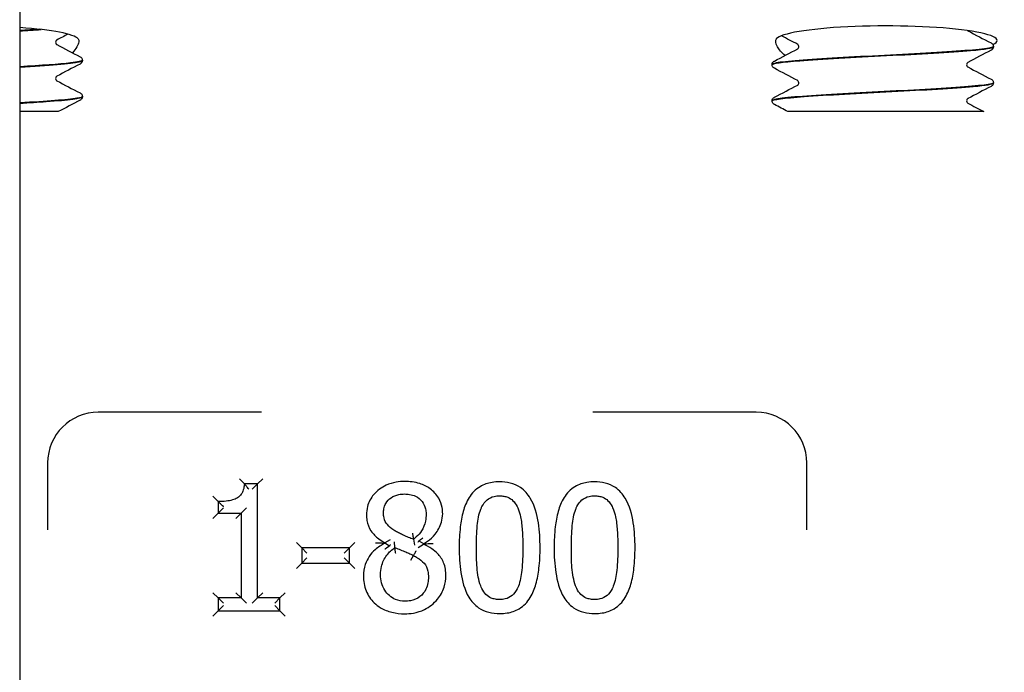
# Model space of a CAD drawing. Header units: inches. Extents: x 18 to 846, y -67 to 561.
# Tile 524 of 656: x 554.55 to 556.5, y 222.72 to 224.01. Entities that reach past the tile are written whole.
import ezdxf

# ---------------------------------------------------------------- set-up
doc = ezdxf.new("R2010")
doc.units = ezdxf.units.IN
doc.header["$LTSCALE"] = 24
doc.header["$MEASUREMENT"] = 0
doc.layers.add('Visible (ANSI)', color=7, linetype='Continuous', lineweight=30)

msp = doc.modelspace()

# ---------------------------------------------------------------- linework, layer by layer
at = {"layer": 'Visible (ANSI)'}
for p, q in [((554.55343, 228.29286), (554.55343, 212.54286)), ((556.47722, 223.95285), (556.47722, 223.95219)), ((554.67722, 223.92559), (554.67722, 223.92492)), ((556.03972, 223.9171), (556.03972, 223.91644)), ((556.47722, 223.88135), (556.47722, 223.88069)), ((554.67722, 223.85409), (554.67722, 223.85342)), ((556.03972, 223.8456), (556.03972, 223.84494)), ((554.62956, 223.82411), (554.55343, 223.82411)), ((556.13561, 223.82411), (556.07119, 223.82411)), ((556.21133, 223.82411), (556.13561, 223.82411)), ((556.29788, 223.82411), (556.21133, 223.82411)), ((556.45827, 223.82411), (556.29788, 223.82411)), ((555.03131, 223.23036), (554.70847, 223.23036)), ((556.00847, 223.23036), (555.68562, 223.23036)), ((554.60847, 223.13036), (554.60847, 222.99785)), ((556.10847, 222.99785), (556.10847, 223.13036)), ((554.99716, 223.0887), (554.98754, 223.09912)), ((555.02309, 223.0887), (554.99716, 223.0887)), ((555.02309, 223.0887), (555.01267, 223.07829)), ((555.02309, 223.0887), (555.0335, 223.09912)), ((555.02309, 222.86342), (555.02309, 223.0887)), ((554.94549, 223.05386), (554.93508, 223.06427)), ((554.94549, 223.05386), (554.94549, 223.03096)), ((554.94549, 223.03096), (554.93508, 223.02055)), ((554.94549, 223.03096), (554.95591, 223.04138)), ((554.94549, 223.03096), (554.99088, 223.03096)), ((554.99088, 223.03096), (554.98046, 223.02055)), ((554.99088, 223.03096), (555.00129, 223.04138)), ((554.99088, 223.03096), (554.99088, 222.86342)), ((555.11041, 222.96249), (555.09999, 222.9729)), ((555.20502, 222.96249), (555.21543, 222.9729)), ((555.28512, 222.9784), (555.27471, 222.97241)), ((555.27471, 222.97241), (555.27471, 222.9714)), ((555.28365, 222.96583), (555.27471, 222.9714)), ((555.29476, 222.96289), (555.2936, 222.97461)), ((555.33123, 222.9795), (555.33321, 222.96791)), ((555.34047, 222.96333), (555.35088, 222.96998)), ((555.34187, 222.97654), (555.35088, 222.971)), ((555.35088, 222.96998), (555.35088, 222.971)), ((555.20502, 222.96249), (555.11041, 222.96249)), ((555.11041, 222.96249), (555.12082, 222.95207)), ((555.11041, 222.96249), (555.11041, 222.9321)), ((555.20502, 222.96249), (555.1946, 222.95207)), ((555.20502, 222.9321), (555.20502, 222.96249)), ((555.32637, 222.93819), (555.33143, 222.94729)), ((555.09999, 222.92168), (555.11041, 222.9321)), ((555.11041, 222.9321), (555.12082, 222.94251)), ((555.11041, 222.9321), (555.20502, 222.9321)), ((555.20502, 222.9321), (555.1946, 222.94251)), ((555.20502, 222.9321), (555.21543, 222.92168)), ((554.94549, 222.86342), (554.93508, 222.87384)), ((554.99088, 222.86342), (554.98046, 222.87384)), ((555.02309, 222.86342), (555.0335, 222.87384)), ((555.06746, 222.86342), (555.07787, 222.87384)), ((554.99088, 222.86342), (554.94549, 222.86342)), ((554.94549, 222.86342), (554.94549, 222.83789)), ((554.94549, 222.86342), (554.95591, 222.853)), ((554.94549, 222.83789), (554.95591, 222.84831)), ((554.99088, 222.86342), (555.00129, 222.853)), ((555.02309, 222.86342), (555.01267, 222.853)), ((555.06746, 222.86342), (555.02309, 222.86342)), ((555.06746, 222.86342), (555.05704, 222.853)), ((555.06746, 222.83789), (555.05704, 222.84831)), ((555.06746, 222.83789), (555.06746, 222.86342)), ((554.93508, 222.82748), (554.94549, 222.83789)), ((554.94549, 222.83789), (555.06746, 222.83789)), ((555.06746, 222.83789), (555.07787, 222.82748))]:
    msp.add_line(p, q, dxfattribs=at)
for centre, start, end in [((554.70847, 223.13036), 90, 180), ((556.00847, 223.13036), 0, 90)]:
    msp.add_arc(centre, 0.1, start, end, dxfattribs=at)
for centre, start_param, end_param in [((554.45129, 223.96466), 0.1108904, 1.0849816), ((556.26564, 223.96466), 6.0040853, 9.3138876)]:
    msp.add_ellipse(centre, major_axis=(0.21875, 0), ratio=0.1316525, start_param=start_param, end_param=end_param, dxfattribs=at)
for points in [[(554.59194, 223.9867), (554.57989, 223.98591), (554.5669, 223.98512), (554.55325, 223.98433)], [(554.64859, 223.9771), (554.64122, 223.97323), (554.63385, 223.96937), (554.62648, 223.9655)], [(556.42648, 223.98378), (556.44182, 223.97573), (556.45716, 223.96769), (556.47251, 223.95966)], [(556.09045, 223.95701), (556.07975, 223.96263), (556.06904, 223.96824), (556.05833, 223.97385)], [(554.62648, 223.95652), (554.64182, 223.94847), (554.65716, 223.94043), (554.67251, 223.9324)], [(556.04442, 223.92391), (556.05977, 223.93194), (556.07511, 223.93998), (556.09045, 223.94803)], [(556.47251, 223.94538), (556.45716, 223.93735), (556.44182, 223.92931), (556.42648, 223.92126)], [(554.67251, 223.91812), (554.65716, 223.91009), (554.64182, 223.90205), (554.62648, 223.894)], [(556.09045, 223.88551), (556.07511, 223.89356), (556.05977, 223.9016), (556.04442, 223.90963)], [(556.42648, 223.91228), (556.44182, 223.90423), (556.45716, 223.89619), (556.47251, 223.88816)], [(554.62648, 223.88502), (554.64182, 223.87697), (554.65716, 223.86893), (554.67251, 223.8609)], [(556.04442, 223.85241), (556.05977, 223.86044), (556.07511, 223.86848), (556.09045, 223.87653)], [(556.47251, 223.87388), (556.45716, 223.86585), (556.44182, 223.85781), (556.42648, 223.84976)], [(554.67251, 223.84662), (554.65819, 223.83912), (554.64387, 223.83162), (554.62956, 223.82411)], [(556.42648, 223.84078), (556.43707, 223.83522), (556.44767, 223.82966), (556.45827, 223.82411)], [(556.07119, 223.82411), (556.06227, 223.82879), (556.05335, 223.83346), (556.04442, 223.83813)]]:
    msp.add_open_spline(points, degree=3, dxfattribs=at)
for points, knots in [([(554.55342, 223.98366), (554.56063, 223.98408), (554.56766, 223.98449), (554.57445, 223.98491), (554.58188, 223.98536), (554.589, 223.98582), (554.59578, 223.98628)], [14.04679048, 14.04679048, 14.04679048, 14.04679048, 14.15656439, 14.15656439, 14.15656439, 14.27673301, 14.27673301, 14.27673301, 14.27673301]), ([(556.42587, 223.98427), (556.42605, 223.98409), (556.4262, 223.98397), (556.42643, 223.98381), (556.42649, 223.98377), (556.42649, 223.98377)], [0.031449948, 0.031449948, 0.031449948, 0.031449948, 0.041633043, 0.041633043, 0.054614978, 0.054614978, 0.054614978, 0.054614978]), ([(554.62649, 223.9655), (554.62649, 223.9655), (554.62625, 223.96541), (554.62549, 223.96461), (554.62513, 223.96416), (554.6245, 223.96283), (554.62426, 223.96192), (554.62426, 223.96101)], [0.002645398, 0.002645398, 0.002645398, 0.002645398, 0.027589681, 0.027589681, 0.042171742, 0.042171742, 0.057287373, 0.057287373, 0.057287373, 0.057287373]), ([(554.62426, 223.96101), (554.62426, 223.95962), (554.62483, 223.95833), (554.62576, 223.95705), (554.62611, 223.95677), (554.62643, 223.95654), (554.62649, 223.95651), (554.62649, 223.95651)], [0, 0, 0, 0, 0.022828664, 0.022828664, 0.041633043, 0.041633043, 0.054614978, 0.054614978, 0.054614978, 0.054614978]), ([(554.66869, 223.96785), (554.66987, 223.96646), (554.67026, 223.96439), (554.66916, 223.95614), (554.66476, 223.94811), (554.65735, 223.94033)], [0, 0, 0, 0, 0.0813335, 0.0813335, 0.26320463, 0.26320463, 0.26320463, 0.26320463]), ([(556.06536, 223.93487), (556.05857, 223.94066), (556.05358, 223.94688), (556.04671, 223.9592), (556.04582, 223.96499), (556.04824, 223.96785)], [0.70379768, 0.70379768, 0.70379768, 0.70379768, 0.82602783, 0.82602783, 0.97703961, 0.97703961, 0.97703961, 0.97703961]), ([(556.47251, 223.95966), (556.47329, 223.95925), (556.47414, 223.95875), (556.47553, 223.95731), (556.47603, 223.95667), (556.47686, 223.95501), (556.47717, 223.95396), (556.47722, 223.95288)], [0, 0, 0, 0, 0.028459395, 0.028459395, 0.043235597, 0.043235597, 0.058545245, 0.058545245, 0.058545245, 0.058545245]), ([(556.03983, 223.91641), (556.03998, 223.91916), (556.05942, 223.92191), (556.09436, 223.92466), (556.13694, 223.92801), (556.20171, 223.93136), (556.26606, 223.93471), (556.3304, 223.93806), (556.39306, 223.9414), (556.43218, 223.94475), (556.46113, 223.94723), (556.47677, 223.94971), (556.47702, 223.95219)], [8.1371759, 8.1371759, 8.1371759, 8.1371759, 8.8619138, 8.8619138, 8.8619138, 9.7450261, 9.7450261, 9.7450261, 10.627867, 10.627867, 10.627867, 11.2810852, 11.2810852, 11.2810852, 11.2810852]), ([(556.477, 223.95288), (556.47713, 223.95196), (556.47515, 223.95104), (556.47096, 223.95013), (556.45577, 223.9468), (556.4119, 223.94347), (556.35446, 223.94015), (556.29712, 223.93683), (556.22735, 223.93351), (556.16911, 223.93019), (556.11097, 223.92688), (556.0654, 223.92356), (556.04802, 223.92025), (556.04252, 223.9192), (556.03987, 223.91815), (556.03996, 223.9171)], [-17.5665871, -17.5665871, -17.5665871, -17.5665871, -17.3244424, -17.3244424, -17.3244424, -16.4477493, -16.4477493, -16.4477493, -15.5726718, -15.5726718, -15.5726718, -14.6990684, -14.6990684, -14.6990684, -14.4226778, -14.4226778, -14.4226778, -14.4226778]), ([(556.09267, 223.95252), (556.09267, 223.9539), (556.09211, 223.9552), (556.09117, 223.95648), (556.09082, 223.95676), (556.0905, 223.95699), (556.09044, 223.95702), (556.09044, 223.95702)], [0, 0, 0, 0, 0.022828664, 0.022828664, 0.041633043, 0.041633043, 0.054614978, 0.054614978, 0.054614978, 0.054614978]), ([(556.09044, 223.94802), (556.09044, 223.94802), (556.09068, 223.94812), (556.09144, 223.94891), (556.09181, 223.94937), (556.09243, 223.9507), (556.09267, 223.9516), (556.09267, 223.95252)], [0.002645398, 0.002645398, 0.002645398, 0.002645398, 0.027589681, 0.027589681, 0.042171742, 0.042171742, 0.057287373, 0.057287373, 0.057287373, 0.057287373]), ([(556.47722, 223.95216), (556.47715, 223.9507), (556.47661, 223.94933), (556.47536, 223.94746), (556.47469, 223.94685), (556.47353, 223.94595), (556.47301, 223.94564), (556.47251, 223.94538)], [0, 0, 0, 0, 0.020588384, 0.020588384, 0.04017257, 0.04017257, 0.058516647, 0.058516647, 0.058516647, 0.058516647]), ([(554.67689, 223.92562), (554.67693, 223.92383), (554.66911, 223.92204), (554.65355, 223.92025), (554.63203, 223.91778), (554.59602, 223.9153), (554.55332, 223.91283)], [-15.1708472, -15.1708472, -15.1708472, -15.1708472, -14.6990684, -14.6990684, -14.6990684, -14.0467905, -14.0467905, -14.0467905, -14.0467905]), ([(554.55338, 223.91216), (554.56752, 223.91297), (554.58093, 223.91379), (554.59327, 223.9146), (554.644, 223.91796), (554.67565, 223.92131), (554.67716, 223.92466), (554.6772, 223.92475), (554.67721, 223.92483), (554.67721, 223.92492)], [7.7636052, 7.7636052, 7.7636052, 7.7636052, 7.9785276, 7.9785276, 7.9785276, 8.8619138, 8.8619138, 8.8619138, 8.8853453, 8.8853453, 8.8853453, 8.8853453]), ([(554.67251, 223.9324), (554.67329, 223.93199), (554.67414, 223.93149), (554.67553, 223.93004), (554.67603, 223.92941), (554.67686, 223.92775), (554.67717, 223.9267), (554.67722, 223.92562)], [0, 0, 0, 0, 0.028459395, 0.028459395, 0.043235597, 0.043235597, 0.058545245, 0.058545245, 0.058545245, 0.058545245]), ([(554.67722, 223.9249), (554.67715, 223.92344), (554.67661, 223.92207), (554.67536, 223.9202), (554.67469, 223.91958), (554.67353, 223.91869), (554.67301, 223.91838), (554.67251, 223.91812)], [0, 0, 0, 0, 0.020588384, 0.020588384, 0.04017257, 0.04017257, 0.058516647, 0.058516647, 0.058516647, 0.058516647]), ([(556.03972, 223.91713), (556.03978, 223.91859), (556.04032, 223.91996), (556.04157, 223.92183), (556.04224, 223.92244), (556.0434, 223.92334), (556.04392, 223.92365), (556.04442, 223.92391)], [0, 0, 0, 0, 0.020588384, 0.020588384, 0.04017257, 0.04017257, 0.058516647, 0.058516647, 0.058516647, 0.058516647]), ([(556.42649, 223.92127), (556.42649, 223.92127), (556.42625, 223.92117), (556.42549, 223.92038), (556.42513, 223.91992), (556.4245, 223.91859), (556.42426, 223.91769), (556.42426, 223.91677)], [0.002645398, 0.002645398, 0.002645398, 0.002645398, 0.027589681, 0.027589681, 0.042171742, 0.042171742, 0.057287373, 0.057287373, 0.057287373, 0.057287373]), ([(556.04442, 223.90963), (556.04364, 223.91004), (556.0428, 223.91054), (556.0414, 223.91199), (556.0409, 223.91262), (556.04007, 223.91428), (556.03976, 223.91533), (556.03972, 223.91641)], [0, 0, 0, 0, 0.028459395, 0.028459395, 0.043235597, 0.043235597, 0.058545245, 0.058545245, 0.058545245, 0.058545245]), ([(556.42426, 223.91677), (556.42426, 223.91539), (556.42483, 223.91409), (556.42576, 223.91281), (556.42611, 223.91254), (556.42643, 223.91231), (556.42649, 223.91227), (556.42649, 223.91227)], [0, 0, 0, 0, 0.022828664, 0.022828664, 0.041633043, 0.041633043, 0.054614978, 0.054614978, 0.054614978, 0.054614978]), ([(554.62649, 223.894), (554.62649, 223.894), (554.62625, 223.89391), (554.62549, 223.89311), (554.62513, 223.89266), (554.6245, 223.89133), (554.62426, 223.89042), (554.62426, 223.88951)], [0.002645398, 0.002645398, 0.002645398, 0.002645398, 0.027589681, 0.027589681, 0.042171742, 0.042171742, 0.057287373, 0.057287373, 0.057287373, 0.057287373]), ([(554.62426, 223.88951), (554.62426, 223.88812), (554.62483, 223.88683), (554.62576, 223.88555), (554.62611, 223.88527), (554.62643, 223.88504), (554.62649, 223.88501), (554.62649, 223.88501)], [0, 0, 0, 0, 0.022828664, 0.022828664, 0.041633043, 0.041633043, 0.054614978, 0.054614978, 0.054614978, 0.054614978]), ([(556.03976, 223.84491), (556.03983, 223.84789), (556.06303, 223.85087), (556.10344, 223.85385), (556.14825, 223.85715), (556.21337, 223.86045), (556.27665, 223.86376), (556.33992, 223.86706), (556.40018, 223.87036), (556.43691, 223.87367), (556.46292, 223.87601), (556.47671, 223.87835), (556.47692, 223.88069)], [1.8539906, 1.8539906, 1.8539906, 1.8539906, 2.6394946, 2.6394946, 2.6394946, 3.5103246, 3.5103246, 3.5103246, 4.381086, 4.381086, 4.381086, 4.9978999, 4.9978999, 4.9978999, 4.9978999]), ([(556.47717, 223.88138), (556.47721, 223.88105), (556.47697, 223.88072), (556.47643, 223.88039), (556.47102, 223.87707), (556.43625, 223.87375), (556.38403, 223.87044), (556.33197, 223.86713), (556.26356, 223.86382), (556.20213, 223.86052), (556.14011, 223.85718), (556.0864, 223.85384), (556.05964, 223.8505), (556.04656, 223.84887), (556.04004, 223.84724), (556.04004, 223.8456)], [-11.2834018, -11.2834018, -11.2834018, -11.2834018, -11.1962178, -11.1962178, -11.1962178, -10.321672, -10.321672, -10.321672, -9.4498406, -9.4498406, -9.4498406, -8.569564, -8.569564, -8.569564, -8.1394925, -8.1394925, -8.1394925, -8.1394925]), ([(556.09267, 223.88102), (556.09267, 223.8824), (556.09211, 223.8837), (556.09117, 223.88498), (556.09082, 223.88526), (556.0905, 223.88549), (556.09044, 223.88552), (556.09044, 223.88552)], [0, 0, 0, 0, 0.022828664, 0.022828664, 0.041633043, 0.041633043, 0.054614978, 0.054614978, 0.054614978, 0.054614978]), ([(556.09044, 223.87652), (556.09044, 223.87652), (556.09068, 223.87662), (556.09144, 223.87741), (556.09181, 223.87787), (556.09243, 223.8792), (556.09267, 223.8801), (556.09267, 223.88102)], [0.002645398, 0.002645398, 0.002645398, 0.002645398, 0.027589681, 0.027589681, 0.042171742, 0.042171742, 0.057287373, 0.057287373, 0.057287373, 0.057287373]), ([(556.47251, 223.88816), (556.47329, 223.88775), (556.47414, 223.88725), (556.47553, 223.88581), (556.47603, 223.88517), (556.47686, 223.88351), (556.47717, 223.88246), (556.47722, 223.88138)], [0, 0, 0, 0, 0.028459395, 0.028459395, 0.043235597, 0.043235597, 0.058545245, 0.058545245, 0.058545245, 0.058545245]), ([(556.47722, 223.88066), (556.47715, 223.8792), (556.47661, 223.87783), (556.47536, 223.87596), (556.47469, 223.87535), (556.47353, 223.87445), (556.47301, 223.87414), (556.47251, 223.87388)], [0, 0, 0, 0, 0.020588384, 0.020588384, 0.04017257, 0.04017257, 0.058516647, 0.058516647, 0.058516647, 0.058516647]), ([(554.67251, 223.8609), (554.67329, 223.86049), (554.67414, 223.85999), (554.67553, 223.85854), (554.67603, 223.85791), (554.67686, 223.85625), (554.67717, 223.8552), (554.67722, 223.85412)], [0, 0, 0, 0, 0.028459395, 0.028459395, 0.043235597, 0.043235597, 0.058545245, 0.058545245, 0.058545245, 0.058545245]), ([(554.55335, 223.84066), (554.5723, 223.84175), (554.58996, 223.84284), (554.60552, 223.84394), (554.65052, 223.8471), (554.67709, 223.85026), (554.67721, 223.85342)], [1.4804199, 1.4804199, 1.4804199, 1.4804199, 1.7685955, 1.7685955, 1.7685955, 2.60216, 2.60216, 2.60216, 2.60216]), ([(554.67693, 223.85412), (554.67707, 223.85291), (554.6736, 223.85171), (554.6664, 223.8505), (554.64815, 223.84744), (554.60622, 223.84438), (554.55341, 223.84133)], [-8.8876619, -8.8876619, -8.8876619, -8.8876619, -8.569564, -8.569564, -8.569564, -7.7636052, -7.7636052, -7.7636052, -7.7636052]), ([(554.67722, 223.8534), (554.67715, 223.85194), (554.67661, 223.85057), (554.67536, 223.8487), (554.67469, 223.84808), (554.67353, 223.84719), (554.67301, 223.84688), (554.67251, 223.84662)], [0, 0, 0, 0, 0.020588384, 0.020588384, 0.04017257, 0.04017257, 0.058516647, 0.058516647, 0.058516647, 0.058516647]), ([(556.03972, 223.84563), (556.03978, 223.84709), (556.04032, 223.84846), (556.04157, 223.85033), (556.04224, 223.85094), (556.0434, 223.85184), (556.04392, 223.85215), (556.04442, 223.85241)], [0, 0, 0, 0, 0.020588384, 0.020588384, 0.04017257, 0.04017257, 0.058516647, 0.058516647, 0.058516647, 0.058516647]), ([(556.04442, 223.83813), (556.04364, 223.83854), (556.0428, 223.83904), (556.0414, 223.84049), (556.0409, 223.84112), (556.04007, 223.84278), (556.03976, 223.84383), (556.03972, 223.84491)], [0, 0, 0, 0, 0.028459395, 0.028459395, 0.043235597, 0.043235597, 0.058545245, 0.058545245, 0.058545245, 0.058545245]), ([(556.42649, 223.84977), (556.42649, 223.84977), (556.42625, 223.84967), (556.42549, 223.84888), (556.42513, 223.84842), (556.4245, 223.84709), (556.42426, 223.84619), (556.42426, 223.84527)], [0.002645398, 0.002645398, 0.002645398, 0.002645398, 0.027589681, 0.027589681, 0.042171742, 0.042171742, 0.057287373, 0.057287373, 0.057287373, 0.057287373]), ([(556.42426, 223.84527), (556.42426, 223.84389), (556.42483, 223.84259), (556.42576, 223.84131), (556.42611, 223.84104), (556.42643, 223.84081), (556.42649, 223.84077), (556.42649, 223.84077)], [0, 0, 0, 0, 0.022828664, 0.022828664, 0.041633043, 0.041633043, 0.054614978, 0.054614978, 0.054614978, 0.054614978]), ([(554.99716, 223.0887), (554.99692, 223.08571), (554.99649, 223.08278), (554.99497, 223.0763), (554.99367, 223.07286), (554.99059, 223.06762), (554.989, 223.06564), (554.98598, 223.06289), (554.98472, 223.06196), (554.98338, 223.06115), (554.98059, 223.05947), (554.97729, 223.05812), (554.9698, 223.05594), (554.96553, 223.05517), (554.95603, 223.05408), (554.95078, 223.05386), (554.94549, 223.05386)], [-0.21914518, -0.21914518, -0.21914518, -0.21914518, -0.19291175, -0.19291175, -0.15742494, -0.15742494, -0.13012741, -0.13012741, -0.11306644, -0.11306644, -0.11306644, -0.07974952, -0.07974952, -0.04257171, -0.04257171, 0, 0, 0, 0]), ([(555.00613, 223.07829), (555.00611, 223.07831), (555.00609, 223.07834), (555.00523, 223.07941), (555.00438, 223.08045), (555.00272, 223.08242), (555.00191, 223.08337), (555.00028, 223.08525), (554.99946, 223.08617), (554.99826, 223.0875), (554.99783, 223.08797), (554.99729, 223.08856), (554.99716, 223.0887), (554.99716, 223.0887)], [-0.000246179, -0.000246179, -0.000246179, -0.000246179, 0, 0, 0.010218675, 0.010218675, 0.020229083, 0.020229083, 0.031714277, 0.031714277, 0.040524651, 0.040524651, 0.048289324, 0.048289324, 0.048289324, 0.048289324]), ([(555.31381, 223.09356), (555.30829, 223.09356), (555.30261, 223.09316), (555.29025, 223.09105), (555.28359, 223.0891), (555.26792, 223.08189), (555.25953, 223.07563), (555.24706, 223.06094), (555.24268, 223.05277), (555.23904, 223.03869), (555.23844, 223.03309), (555.23844, 223.02772)], [-0.24108925, -0.24108925, -0.24108925, -0.24108925, -0.20285247, -0.20285247, -0.15755053, -0.15755053, -0.09071955, -0.09071955, -0.03520387, -0.03520387, 0, 0, 0, 0]), ([(555.38897, 223.02995), (555.38897, 223.03386), (555.38867, 223.0379), (555.38679, 223.0484), (555.38453, 223.0548), (555.37678, 223.06806), (555.37091, 223.07417), (555.35795, 223.08368), (555.35096, 223.08705), (555.33385, 223.09248), (555.32367, 223.09356), (555.31381, 223.09356)], [-0.2382608, -0.2382608, -0.2382608, -0.2382608, -0.21252746, -0.21252746, -0.17135413, -0.17135413, -0.11832726, -0.11832726, -0.06910487, -0.06910487, 0, 0, 0, 0]), ([(555.50161, 223.09296), (555.49669, 223.09296), (555.49161, 223.09262), (555.47839, 223.09043), (555.47022, 223.08777), (555.45376, 223.07793), (555.44644, 223.07014), (555.44114, 223.06166), (555.43567, 223.0529), (555.43224, 223.04375), (555.42675, 223.02435), (555.42498, 223.01412), (555.42215, 222.99014), (555.42159, 222.97635), (555.42159, 222.96269)], [-0.39762782, -0.39762782, -0.39762782, -0.39762782, -0.36373585, -0.36373585, -0.30950871, -0.30950871, -0.24393732, -0.24393732, -0.24393732, -0.1766061, -0.1766061, -0.10179305, -0.10179305, 0, 0, 0, 0]), ([(555.58143, 222.96289), (555.58143, 222.97904), (555.58061, 222.99556), (555.57542, 223.02836), (555.57135, 223.04503), (555.56209, 223.06054), (555.5573, 223.06855), (555.5508, 223.07608), (555.5302, 223.09006), (555.51528, 223.09296), (555.50161, 223.09296)], [-0.3955508, -0.3955508, -0.3955508, -0.3955508, -0.2754195, -0.2754195, -0.15529321, -0.15529321, -0.15529321, -0.09373364, -0.09373364, 0, 0, 0, 0]), ([(555.68921, 223.09296), (555.68429, 223.09296), (555.67921, 223.09262), (555.66599, 223.09043), (555.65782, 223.08777), (555.64137, 223.07793), (555.63404, 223.07014), (555.62874, 223.06166), (555.62327, 223.0529), (555.61984, 223.04375), (555.61435, 223.02435), (555.61258, 223.01412), (555.60975, 222.99014), (555.60919, 222.97635), (555.60919, 222.96269)], [-0.39762782, -0.39762782, -0.39762782, -0.39762782, -0.36373585, -0.36373585, -0.30950871, -0.30950871, -0.24393732, -0.24393732, -0.24393732, -0.1766061, -0.1766061, -0.10179305, -0.10179305, 0, 0, 0, 0]), ([(555.76904, 222.96289), (555.76904, 222.97904), (555.76821, 222.99556), (555.76302, 223.02836), (555.75895, 223.04503), (555.74969, 223.06054), (555.74491, 223.06855), (555.7384, 223.07608), (555.71781, 223.09006), (555.70288, 223.09296), (555.68921, 223.09296)], [-0.3955508, -0.3955508, -0.3955508, -0.3955508, -0.2754195, -0.2754195, -0.15529321, -0.15529321, -0.15529321, -0.09373364, -0.09373364, 0, 0, 0, 0]), ([(555.27207, 223.03157), (555.27207, 223.03422), (555.27228, 223.03684), (555.27345, 223.04335), (555.27475, 223.04704), (555.2792, 223.05475), (555.28281, 223.05849), (555.29172, 223.06458), (555.29691, 223.06668), (555.30607, 223.06852), (555.3098, 223.06885), (555.31361, 223.06885)], [-0.20028425, -0.20028425, -0.20028425, -0.20028425, -0.17595568, -0.17595568, -0.13702996, -0.13702996, -0.08642653, -0.08642653, -0.03353843, -0.03353843, 0, 0, 0, 0]), ([(555.31361, 223.06885), (555.31698, 223.06885), (555.32033, 223.06861), (555.32775, 223.06737), (555.33168, 223.06618), (555.34035, 223.06198), (555.34472, 223.05835), (555.35153, 223.04961), (555.35382, 223.04477), (555.35579, 223.03633), (555.35615, 223.03298), (555.35615, 223.02954)], [-0.2062605, -0.2062605, -0.2062605, -0.2062605, -0.17676842, -0.17676842, -0.13805989, -0.13805989, -0.0834994, -0.0834994, -0.03156312, -0.03156312, 0, 0, 0, 0]), ([(555.46434, 223.03886), (555.46504, 223.04062), (555.4658, 223.04231), (555.46927, 223.04911), (555.47261, 223.05362), (555.48074, 223.06054), (555.48546, 223.06283), (555.49427, 223.06485), (555.49791, 223.0652), (555.50161, 223.0652)], [-0.15519829, -0.15519829, -0.15519829, -0.15519829, -0.13862551, -0.13862551, -0.08628485, -0.08628485, -0.03318648, -0.03318648, 0, 0, 0, 0]), ([(555.50161, 223.0652), (555.50444, 223.0652), (555.50722, 223.065), (555.51264, 223.06409), (555.51525, 223.06337), (555.52147, 223.06085), (555.52486, 223.05858), (555.53112, 223.05247), (555.53387, 223.04855), (555.53689, 223.04258), (555.53762, 223.04094), (555.53828, 223.03927)], [-0.15345791, -0.15345791, -0.15345791, -0.15345791, -0.12815919, -0.12815919, -0.10190337, -0.10190337, -0.06065975, -0.06065975, -0.01592257, -0.01592257, 0, 0, 0, 0]), ([(555.65194, 223.03886), (555.65264, 223.04062), (555.6534, 223.04231), (555.65687, 223.04911), (555.66021, 223.05362), (555.66834, 223.06054), (555.67306, 223.06283), (555.68187, 223.06485), (555.68551, 223.0652), (555.68921, 223.0652)], [-0.15519829, -0.15519829, -0.15519829, -0.15519829, -0.13862551, -0.13862551, -0.08628485, -0.08628485, -0.03318648, -0.03318648, 0, 0, 0, 0]), ([(555.68921, 223.0652), (555.69204, 223.0652), (555.69483, 223.065), (555.70024, 223.06409), (555.70285, 223.06337), (555.70907, 223.06085), (555.71246, 223.05858), (555.71872, 223.05247), (555.72147, 223.04855), (555.72449, 223.04258), (555.72522, 223.04094), (555.72588, 223.03927)], [-0.15345791, -0.15345791, -0.15345791, -0.15345791, -0.12815919, -0.12815919, -0.10190337, -0.10190337, -0.06065975, -0.06065975, -0.01592257, -0.01592257, 0, 0, 0, 0]), ([(554.95591, 223.04375), (554.95589, 223.04378), (554.95586, 223.0438), (554.95474, 223.04485), (554.95365, 223.04589), (554.95158, 223.04787), (554.95059, 223.04883), (554.94874, 223.05064), (554.94786, 223.0515), (554.94662, 223.05274), (554.94618, 223.05317), (554.94563, 223.05372), (554.94549, 223.05386), (554.94549, 223.05386)], [-0.049771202, -0.049771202, -0.049771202, -0.049771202, -0.049510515, -0.049510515, -0.038176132, -0.038176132, -0.027254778, -0.027254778, -0.015917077, -0.015917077, -0.007424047, -0.007424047, 0, 0, 0, 0]), ([(555.23844, 223.02772), (555.23844, 223.02408), (555.23869, 223.0203), (555.24044, 223.00948), (555.24295, 223.00223), (555.24736, 222.99591), (555.25176, 222.98962), (555.25703, 222.98473), (555.26648, 222.97749), (555.27058, 222.97482), (555.27471, 222.97241)], [-0.14919736, -0.14919736, -0.14919736, -0.14919736, -0.12498855, -0.12498855, -0.08048513, -0.08048513, -0.08048513, -0.03367511, -0.03367511, 0, 0, 0, 0]), ([(555.29598, 222.9951), (555.29476, 222.99581), (555.29356, 222.99654), (555.28743, 223.00052), (555.28307, 223.00421), (555.27643, 223.01246), (555.27433, 223.01677), (555.27242, 223.02486), (555.27207, 223.02819), (555.27207, 223.03157)], [-0.14393342, -0.14393342, -0.14393342, -0.14393342, -0.13185082, -0.13185082, -0.08070178, -0.08070178, -0.03103914, -0.03103914, 0, 0, 0, 0]), ([(555.35615, 223.02954), (555.35615, 223.0248), (555.35577, 223.02006), (555.35356, 223.00822), (555.3512, 223.00161), (555.3444, 222.99155), (555.34075, 222.98759), (555.33492, 222.98242), (555.33311, 222.98094), (555.33123, 222.9795)], [-0.17159567, -0.17159567, -0.17159567, -0.17159567, -0.13119161, -0.13119161, -0.06654511, -0.06654511, -0.01972886, -0.01972886, 0, 0, 0, 0]), ([(555.35088, 222.971), (555.35358, 222.97236), (555.35624, 222.97389), (555.36446, 222.97934), (555.36967, 222.98396), (555.37969, 222.9964), (555.38379, 223.00421), (555.38806, 223.01836), (555.38897, 223.02419), (555.38897, 223.02995)], [-0.15744253, -0.15744253, -0.15744253, -0.15744253, -0.13731944, -0.13731944, -0.09338685, -0.09338685, -0.03591802, -0.03591802, 0, 0, 0, 0]), ([(555.45562, 222.96269), (555.45562, 222.97745), (555.45609, 222.99218), (555.45745, 223.00665), (555.45851, 223.01797), (555.4605, 223.02921), (555.46434, 223.03886)], [-0.20539702, -0.20539702, -0.20539702, -0.20539702, -0.0911634, -0.0911634, -0.0911634, 0, 0, 0, 0]), ([(555.53828, 223.03927), (555.54018, 223.03448), (555.54165, 223.02932), (555.54464, 223.01544), (555.54562, 223.00648), (555.54711, 222.98599), (555.5474, 222.97445), (555.5474, 222.96289)], [-0.20607527, -0.20607527, -0.20607527, -0.20607527, -0.16123509, -0.16123509, -0.08949082, -0.08949082, 0, 0, 0, 0]), ([(555.64323, 222.96269), (555.64323, 222.97745), (555.64369, 222.99218), (555.64505, 223.00665), (555.64611, 223.01797), (555.6481, 223.02921), (555.65194, 223.03886)], [-0.20539702, -0.20539702, -0.20539702, -0.20539702, -0.0911634, -0.0911634, -0.0911634, 0, 0, 0, 0]), ([(555.72588, 223.03927), (555.72779, 223.03448), (555.72925, 223.02932), (555.73224, 223.01544), (555.73322, 223.00648), (555.73471, 222.98599), (555.735, 222.97445), (555.735, 222.96289)], [-0.20607527, -0.20607527, -0.20607527, -0.20607527, -0.16123509, -0.16123509, -0.08949082, -0.08949082, 0, 0, 0, 0]), ([(555.33123, 222.9795), (555.328, 222.98056), (555.32474, 222.98177), (555.31825, 222.98439), (555.31501, 222.98581), (555.31178, 222.9873), (555.30904, 222.98857), (555.30631, 222.98985), (555.30098, 222.99246), (555.29833, 222.99379), (555.29598, 222.9951)], [-0.10316194, -0.10316194, -0.10316194, -0.10316194, -0.07498611, -0.07498611, -0.04681028, -0.04681028, -0.04681028, -0.02340514, -0.02340514, 0, 0, 0, 0]), ([(555.32918, 222.99126), (555.32919, 222.99123), (555.32919, 222.9912), (555.32937, 222.99022), (555.32954, 222.98926), (555.32987, 222.98741), (555.33002, 222.98652), (555.3304, 222.98439), (555.3306, 222.98321), (555.33091, 222.98136), (555.33103, 222.98066), (555.33119, 222.97974), (555.33123, 222.9795), (555.33123, 222.9795)], [-0.044688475, -0.044688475, -0.044688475, -0.044688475, -0.044465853, -0.044465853, -0.037097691, -0.037097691, -0.029877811, -0.029877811, -0.018940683, -0.018940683, -0.009212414, -0.009212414, 0, 0, 0, 0]), ([(555.27471, 222.9714), (555.26796, 222.96809), (555.26131, 222.96388), (555.24684, 222.95092), (555.24003, 222.9409), (555.23359, 222.92246), (555.23237, 222.91455), (555.23237, 222.90698)], [-0.17644554, -0.17644554, -0.17644554, -0.17644554, -0.12506903, -0.12506903, -0.04977316, -0.04977316, 0, 0, 0, 0]), ([(555.25601, 222.97239), (555.25605, 222.97239), (555.25609, 222.97239), (555.25938, 222.97233), (555.26274, 222.97225), (555.26812, 222.97211), (555.27021, 222.97205), (555.27258, 222.97197), (555.27327, 222.97195), (555.27386, 222.97193)], [-0.000323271, -0.000323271, -0.000323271, -0.000323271, 0, 0, 0.024747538, 0.024747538, 0.043496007, 0.043496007, 0.051596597, 0.051596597, 0.051596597, 0.051596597]), ([(555.27471, 222.97241), (555.27471, 222.97241), (555.27451, 222.9723), (555.27404, 222.97203), (555.27395, 222.97198), (555.27386, 222.97193)], [0, 0, 0, 0, 0.009031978, 0.009031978, 0.01088713, 0.01088713, 0.01088713, 0.01088713]), ([(555.27386, 222.97193), (555.27403, 222.97182), (555.27417, 222.97173), (555.27457, 222.97149), (555.27471, 222.9714), (555.27471, 222.9714)], [0.004463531, 0.004463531, 0.004463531, 0.004463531, 0.007781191, 0.007781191, 0.015368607, 0.015368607, 0.015368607, 0.015368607]), ([(555.28365, 222.96583), (555.27876, 222.96271), (555.27591, 222.96051), (555.27514, 222.9599), (555.27506, 222.95984), (555.27498, 222.95978)], [-0.0067344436, -0.0067344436, -0.0067344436, -0.0067344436, 0, 0, 0.0007386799, 0.0007386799, 0.0007386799, 0.0007386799]), ([(555.28512, 222.96884), (555.2851, 222.96879), (555.28507, 222.96874), (555.28457, 222.96774), (555.28411, 222.96678), (555.28365, 222.96583)], [-0.0004266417, -0.0004266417, -0.0004266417, -0.0004266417, 0, 0, 0.0080980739, 0.0080980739, 0.0080980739, 0.0080980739]), ([(555.34047, 222.97353), (555.34049, 222.97358), (555.34052, 222.97363), (555.34099, 222.97463), (555.34143, 222.97559), (555.34187, 222.97654)], [-0.0004459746, -0.0004459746, -0.0004459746, -0.0004459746, 0, 0, 0.0079917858, 0.0079917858, 0.0079917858, 0.0079917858]), ([(555.34187, 222.97654), (555.34658, 222.97971), (555.34904, 222.98166), (555.34962, 222.98212), (555.34969, 222.98217), (555.34976, 222.98223)], [-0.0049383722, -0.0049383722, -0.0049383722, -0.0049383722, 0, 0, 0.000690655, 0.000690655, 0.000690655, 0.000690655]), ([(555.35088, 222.971), (555.35088, 222.971), (555.35108, 222.97088), (555.35153, 222.9706), (555.35161, 222.97055), (555.35169, 222.9705)], [-0.044899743, -0.044899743, -0.044899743, -0.044899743, -0.035977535, -0.035977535, -0.03420007, -0.03420007, -0.03420007, -0.03420007]), ([(555.35088, 222.96998), (555.35088, 222.96998), (555.35102, 222.97007), (555.3514, 222.97031), (555.35154, 222.9704), (555.35169, 222.9705)], [0, 0, 0, 0, 0.007479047, 0.007479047, 0.010647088, 0.010647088, 0.010647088, 0.010647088]), ([(555.39525, 222.90758), (555.39525, 222.91172), (555.39498, 222.916), (555.39362, 222.9246), (555.39252, 222.92892), (555.38817, 222.93992), (555.38363, 222.94633), (555.37527, 222.95477), (555.37149, 222.95785), (555.36217, 222.9643), (555.35656, 222.96736), (555.35088, 222.96998)], [-0.17675386, -0.17675386, -0.17675386, -0.17675386, -0.14867142, -0.14867142, -0.12078849, -0.12078849, -0.0760162, -0.0760162, -0.04400779, -0.04400779, 0, 0, 0, 0]), ([(555.35169, 222.9705), (555.35232, 222.97051), (555.35305, 222.97053), (555.35559, 222.97058), (555.35788, 222.97065), (555.36355, 222.97085), (555.36698, 222.971), (555.37033, 222.97117), (555.37038, 222.97118), (555.37042, 222.97118)], [0.002128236, 0.002128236, 0.002128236, 0.002128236, 0.008988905, 0.008988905, 0.025521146, 0.025521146, 0.046099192, 0.046099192, 0.046368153, 0.046368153, 0.046368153, 0.046368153]), ([(555.2662, 222.90941), (555.2662, 222.91486), (555.26677, 222.9203), (555.26995, 222.93379), (555.27363, 222.94148), (555.2832, 222.95392), (555.28862, 222.95882), (555.29476, 222.96289)], [-0.18604928, -0.18604928, -0.18604928, -0.18604928, -0.13907807, -0.13907807, -0.06392413, -0.06392413, 0, 0, 0, 0]), ([(555.29619, 222.95107), (555.29619, 222.9511), (555.29618, 222.95113), (555.29604, 222.95212), (555.29591, 222.95307), (555.29567, 222.95492), (555.29555, 222.95582), (555.29529, 222.95797), (555.29516, 222.95915), (555.29496, 222.96102), (555.29488, 222.96173), (555.29479, 222.96266), (555.29476, 222.96289), (555.29476, 222.96289)], [-0.044621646, -0.044621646, -0.044621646, -0.044621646, -0.044400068, -0.044400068, -0.03707356, -0.03707356, -0.02988243, -0.02988243, -0.01893434, -0.01893434, -0.009203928, -0.009203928, 0, 0, 0, 0]), ([(555.29476, 222.96289), (555.29833, 222.96144), (555.3019, 222.96), (555.30906, 222.95712), (555.31264, 222.9557), (555.31624, 222.95428), (555.31894, 222.95322), (555.3216, 222.95211), (555.32673, 222.94979), (555.3292, 222.94857), (555.33143, 222.94729)], [-0.1047588, -0.1047588, -0.1047588, -0.1047588, -0.0755253, -0.0755253, -0.0462918, -0.0462918, -0.0462918, -0.0231459, -0.0231459, 0, 0, 0, 0]), ([(555.33143, 222.94729), (555.33143, 222.94729), (555.33156, 222.94752), (555.33206, 222.94842), (555.33243, 222.94908), (555.33336, 222.95075), (555.33391, 222.95174), (555.33483, 222.95339), (555.33515, 222.95398), (555.33565, 222.95488), (555.33582, 222.95518), (555.33608, 222.95564), (555.33616, 222.9558), (555.33632, 222.95608), (555.33639, 222.95621), (555.33647, 222.95635), (555.33648, 222.95638), (555.3365, 222.9564)], [-0.04147151, -0.04147151, -0.04147151, -0.04147151, -0.031136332, -0.031136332, -0.020800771, -0.020800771, -0.010464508, -0.010464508, -0.005125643, -0.005125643, -0.002449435, -0.002449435, -0.001094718, -0.001094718, 0, 0, 0.000192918, 0.000192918, 0.000192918, 0.000192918]), ([(555.33143, 222.94729), (555.33395, 222.94593), (555.33639, 222.94452), (555.34391, 222.93976), (555.34864, 222.93613), (555.35607, 222.92776), (555.35838, 222.92267), (555.36046, 222.9127), (555.36081, 222.90855), (555.36081, 222.90434)], [-0.16889715, -0.16889715, -0.16889715, -0.16889715, -0.14560596, -0.14560596, -0.0945362, -0.0945362, -0.03636008, -0.03636008, 0, 0, 0, 0]), ([(555.42159, 222.96269), (555.42159, 222.9465), (555.4224, 222.92995), (555.42755, 222.89706), (555.43155, 222.88032), (555.44094, 222.86474), (555.44561, 222.85697), (555.45193, 222.84969), (555.47245, 222.83557), (555.48769, 222.83262), (555.50161, 222.83262)], [-0.39636224, -0.39636224, -0.39636224, -0.39636224, -0.27588328, -0.27588328, -0.15540931, -0.15540931, -0.15540931, -0.09572801, -0.09572801, 0, 0, 0, 0]), ([(555.46413, 222.88732), (555.45986, 222.89849), (555.45781, 222.91066), (555.45588, 222.93637), (555.45562, 222.94953), (555.45562, 222.96269)], [-0.2030371, -0.2030371, -0.2030371, -0.2030371, -0.10151855, -0.10151855, 0, 0, 0, 0]), ([(555.50161, 222.83262), (555.50649, 222.83262), (555.51151, 222.83296), (555.5246, 222.83514), (555.53269, 222.83779), (555.54917, 222.84763), (555.55656, 222.85554), (555.56188, 222.86413), (555.56727, 222.87281), (555.5707, 222.88189), (555.57626, 222.90137), (555.57805, 222.91175), (555.58087, 222.93574), (555.58143, 222.94938), (555.58143, 222.96289)], [-0.3969343, -0.3969343, -0.3969343, -0.3969343, -0.36344063, -0.36344063, -0.30985076, -0.30985076, -0.24348635, -0.24348635, -0.24348635, -0.17661505, -0.17661505, -0.10067261, -0.10067261, 0, 0, 0, 0]), ([(555.5474, 222.96289), (555.5474, 222.94782), (555.54693, 222.93277), (555.54537, 222.91812), (555.5442, 222.90709), (555.54219, 222.89614), (555.53848, 222.88672)], [-0.20539024, -0.20539024, -0.20539024, -0.20539024, -0.08874744, -0.08874744, -0.08874744, 0, 0, 0, 0]), ([(555.60919, 222.96269), (555.60919, 222.9465), (555.61, 222.92995), (555.61515, 222.89706), (555.61915, 222.88032), (555.62854, 222.86474), (555.63322, 222.85697), (555.63953, 222.84969), (555.66005, 222.83557), (555.67529, 222.83262), (555.68921, 222.83262)], [-0.39636224, -0.39636224, -0.39636224, -0.39636224, -0.27588328, -0.27588328, -0.15540931, -0.15540931, -0.15540931, -0.09572801, -0.09572801, 0, 0, 0, 0]), ([(555.65173, 222.88732), (555.64746, 222.89849), (555.64541, 222.91066), (555.64348, 222.93637), (555.64323, 222.94953), (555.64323, 222.96269)], [-0.2030371, -0.2030371, -0.2030371, -0.2030371, -0.10151855, -0.10151855, 0, 0, 0, 0]), ([(555.68921, 222.83262), (555.69409, 222.83262), (555.69912, 222.83296), (555.7122, 222.83514), (555.72029, 222.83779), (555.73678, 222.84763), (555.74416, 222.85554), (555.74949, 222.86413), (555.75487, 222.87281), (555.7583, 222.88189), (555.76386, 222.90137), (555.76566, 222.91175), (555.76848, 222.93574), (555.76904, 222.94938), (555.76904, 222.96289)], [-0.3969343, -0.3969343, -0.3969343, -0.3969343, -0.36344063, -0.36344063, -0.30985076, -0.30985076, -0.24348635, -0.24348635, -0.24348635, -0.17661505, -0.17661505, -0.10067261, -0.10067261, 0, 0, 0, 0]), ([(555.735, 222.96289), (555.735, 222.94782), (555.73453, 222.93277), (555.73297, 222.91812), (555.7318, 222.90709), (555.72979, 222.89614), (555.72609, 222.88672)], [-0.20539024, -0.20539024, -0.20539024, -0.20539024, -0.08874744, -0.08874744, -0.08874744, 0, 0, 0, 0]), ([(555.23237, 222.90698), (555.23237, 222.89717), (555.23414, 222.88692), (555.23784, 222.8776), (555.24135, 222.86874), (555.24692, 222.86035), (555.25384, 222.85369)], [-0.12818083, -0.12818083, -0.12818083, -0.12818083, -0.06222407, -0.06222407, -0.06222407, 0, 0, 0, 0]), ([(555.31421, 222.85714), (555.30779, 222.85714), (555.30149, 222.85827), (555.28727, 222.86415), (555.27969, 222.87078), (555.26879, 222.88772), (555.2662, 222.8983), (555.2662, 222.90941)], [-0.24211946, -0.24211946, -0.24211946, -0.24211946, -0.18433658, -0.18433658, -0.09638448, -0.09638448, 0, 0, 0, 0]), ([(555.31381, 222.83222), (555.3195, 222.83222), (555.32534, 222.83266), (555.33864, 222.83501), (555.34604, 222.83733), (555.36283, 222.8456), (555.3715, 222.85244), (555.38454, 222.86787), (555.38923, 222.87618), (555.39427, 222.89243), (555.39525, 222.90018), (555.39525, 222.90758)], [-0.27146787, -0.27146787, -0.27146787, -0.27146787, -0.23213286, -0.23213286, -0.18138429, -0.18138429, -0.10931742, -0.10931742, -0.04973135, -0.04973135, 0, 0, 0, 0]), ([(555.36081, 222.90434), (555.36081, 222.90069), (555.36054, 222.89707), (555.35916, 222.88894), (555.3578, 222.88458), (555.35304, 222.87497), (555.34898, 222.87008), (555.33856, 222.86209), (555.33213, 222.85938), (555.32162, 222.85744), (555.31794, 222.85714), (555.31421, 222.85714)], [-0.23080417, -0.23080417, -0.23080417, -0.23080417, -0.19912439, -0.19912439, -0.15681606, -0.15681606, -0.09762557, -0.09762557, -0.03265509, -0.03265509, 0, 0, 0, 0]), ([(555.50161, 222.86038), (555.49874, 222.86038), (555.4959, 222.86059), (555.49029, 222.86152), (555.48756, 222.86228), (555.4811, 222.86495), (555.47763, 222.86734), (555.47126, 222.87372), (555.46848, 222.87778), (555.46551, 222.88389), (555.46479, 222.88558), (555.46413, 222.88732)], [-0.1574704, -0.1574704, -0.1574704, -0.1574704, -0.13181294, -0.13181294, -0.10432668, -0.10432668, -0.0618117, -0.0618117, -0.01648612, -0.01648612, 0, 0, 0, 0]), ([(555.68921, 222.86038), (555.68634, 222.86038), (555.6835, 222.86059), (555.6779, 222.86152), (555.67516, 222.86228), (555.6687, 222.86495), (555.66523, 222.86734), (555.65886, 222.87372), (555.65608, 222.87778), (555.65311, 222.88389), (555.65239, 222.88558), (555.65173, 222.88732)], [-0.1574704, -0.1574704, -0.1574704, -0.1574704, -0.13181294, -0.13181294, -0.10432668, -0.10432668, -0.0618117, -0.0618117, -0.01648612, -0.01648612, 0, 0, 0, 0]), ([(555.53848, 222.88672), (555.53783, 222.88502), (555.53711, 222.88337), (555.53374, 222.87651), (555.53038, 222.87191), (555.52224, 222.86502), (555.51754, 222.86274), (555.50885, 222.86073), (555.50526, 222.86038), (555.50161, 222.86038)], [-0.15478626, -0.15478626, -0.15478626, -0.15478626, -0.13870733, -0.13870733, -0.08539549, -0.08539549, -0.03284442, -0.03284442, 0, 0, 0, 0]), ([(555.72609, 222.88672), (555.72543, 222.88502), (555.72472, 222.88337), (555.72134, 222.87651), (555.71798, 222.87191), (555.70984, 222.86502), (555.70515, 222.86274), (555.69645, 222.86073), (555.69286, 222.86038), (555.68921, 222.86038)], [-0.15478626, -0.15478626, -0.15478626, -0.15478626, -0.13870733, -0.13870733, -0.08539549, -0.08539549, -0.03284442, -0.03284442, 0, 0, 0, 0]), ([(555.25384, 222.85369), (555.25757, 222.85011), (555.26175, 222.84693), (555.27324, 222.84003), (555.28074, 222.8371), (555.2969, 222.83306), (555.30551, 222.83222), (555.31381, 222.83222)], [-0.14467036, -0.14467036, -0.14467036, -0.14467036, -0.11132771, -0.11132771, -0.05797947, -0.05797947, 0, 0, 0, 0])]:
    msp.add_open_spline(points, degree=3, knots=knots, dxfattribs=at)

doc.saveas('drawing.dxf')
